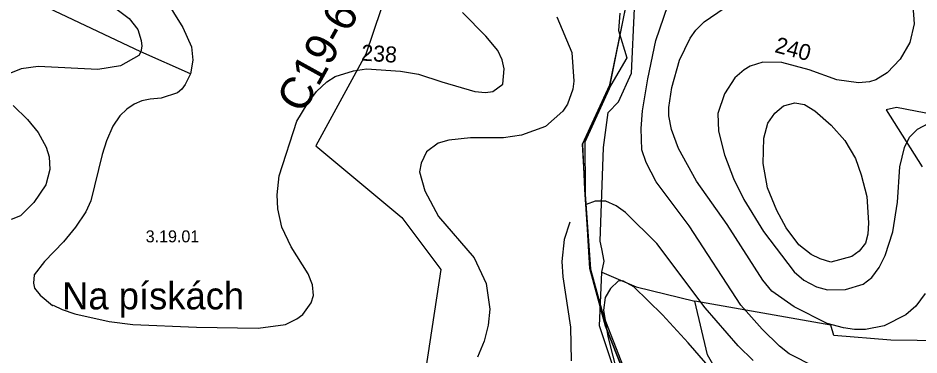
# Model space of a CAD drawing. Extents: x -662500 to -653478, y -1056827 to -1049993.
# Drawn here: x -659797 to -659234, y -1052978 to -1052767 of the extents above; entities that cross this region are included whole.
import ezdxf

# ---------------------------------------------------------------- set-up
doc = ezdxf.new("R2010")
doc.units = 0
for name, color, linetype in [('58', 7, 'Continuous'), ('Vrstva 1', 7, 'Continuous'), ('Vrstva 15', 7, 'Continuous'), ('Vrstva 16', 7, 'Continuous'), ('Vrstva 24', 7, 'Continuous'), ('Vrstva 5', 7, 'Continuous'), ('Vrstva 57', 7, 'Continuous'), ('Vrstva 7', 7, 'Continuous')]:
    doc.layers.add(name, color=color, linetype=linetype)

msp = doc.modelspace()

# ---------------------------------------------------------------- linework, layer by layer
at = {"layer": '58'}
msp.add_lwpolyline([(-659420.7, -1052763.94), (-659421.56, -1052774.88), (-659416.29, -1052791.84), (-659426.36, -1052809.02), (-659442.52, -1052844.7), (-659442.36, -1052874.55), (-659442.34, -1052877.03), (-659439.33, -1052920.99), (-659439.14, -1052924.07), (-659431.16, -1052952.77), (-659411.04, -1053004.76)], dxfattribs=at)
at = {"layer": 'Vrstva 1'}
msp.add_lwpolyline([(-659417.6, -1052762.04), (-659426.9, -1052808.74), (-659444.11, -1052845.81), (-659442.9, -1052874.31), (-659439.55, -1052923.56), (-659429.64, -1052959.69), (-659414.22, -1052998.59), (-659380.3, -1053101.02), (-659309.17, -1053280.04), (-659331.19, -1053313.18), (-659314.63, -1053326.76), (-659294.68, -1053337.67), (-659289.37, -1053339.6), (-659273.85, -1053346.92), (-659306.38, -1053462.28)], dxfattribs=at)
at = {"layer": 'Vrstva 15'}
msp.add_lwpolyline([(-659491.47, -1052600.22), (-659560.64, -1052733.92), (-659579.45, -1052789.58), (-659610.72, -1052846.89), (-659556.93, -1052891.69), (-659532.56, -1052924.18), (-659546.19, -1053014.6), (-659577.15, -1053106.27), (-659597.46, -1053161.91), (-659614.21, -1053201.5)], dxfattribs=at)
at = {"layer": 'Vrstva 24'}
for points in [[(-659432, -1052926), (-659430.5, -1052919), (-659432.03, -1052911.34), (-659433, -1052906.5), (-659431, -1052848), (-659428, -1052826), (-659421.5, -1052819.5), (-659413.5, -1052801.5), (-659411.5, -1052761), (-659403, -1052732), (-659398, -1052714), (-659374, -1052607), (-659369, -1052583), (-659369, -1052566), (-659365, -1052554), (-659356, -1052547)], [(-659206, -1052831), (-659248, -1052823), (-659254.5, -1052824.5), (-659232, -1052860)], [(-659323, -1053341), (-659316.22, -1053322.45), (-659313.5, -1053315), (-659311.8, -1053292.94), (-659311.5, -1053289), (-659315.5, -1053264.22), (-659319, -1053242.5), (-659348.87, -1053168.56), (-659359, -1053143.5), (-659410, -1053019.5), (-659419.84, -1053000), (-659433.5, -1052959.5), (-659432, -1052926)], [(-659432, -1052926), (-659427.67, -1052927.81), (-659410.5, -1052935), (-659374, -1052944)], [(-659205, -1053197.5), (-659202.5, -1053189), (-659204, -1053175.5), (-659219.5, -1053153), (-659242, -1053131.5), (-659292, -1053090), (-659334, -1053031.5), (-659353.19, -1053000), (-659366, -1052977.5), (-659374, -1052944)], [(-659202, -1052969), (-659251.5, -1052968.5), (-659287, -1052965.5), (-659289, -1052959), (-659374, -1052944)]]:
    msp.add_lwpolyline(points, dxfattribs=at)
at = {"layer": 'Vrstva 5'}
msp.add_lwpolyline([(-659877.72, -1053065.47), (-659795.26, -1053109.44), (-659710.99, -1053154.41), (-659678.33, -1053170.13), (-659552.14, -1053220.98), (-659353.83, -1053300.67), (-659328.92, -1053309.76), (-659307.52, -1053281.7), (-659380.3, -1053101.02), (-659414.22, -1052998.59), (-659429.64, -1052959.69), (-659439.55, -1052923.56), (-659442.36, -1052874.55), (-659444.11, -1052845.81), (-659426.9, -1052808.74), (-659412.92, -1052739.74)], dxfattribs=at)
at = {"layer": 'Vrstva 57'}
msp.add_lwpolyline([(-659688.88, -1052801.93), (-659719.91, -1052788.18), (-659789.09, -1052755.11), (-659840.79, -1052726.44), (-659890.47, -1052721.49)], dxfattribs=at)
at = {"layer": 'Vrstva 7'}
for p, q in [((-659751.37, -1052748.92), (-659727.28, -1052767.35)), ((-659706.02, -1052752.89), (-659693.7, -1052773.02)), ((-659398.23, -1052781.11), (-659390.68, -1052759.18)), ((-659368.04, -1052769.43), (-659355.51, -1052760.89)), ((-659237.76, -1052759.47), (-659236.91, -1052770.57)), ((-659727.28, -1052767.35), (-659721.76, -1052774.15)), ((-659504.44, -1052778.4), (-659519.11, -1052763.45)), ((-659460.16, -1052766.3), (-659450.77, -1052788.51)), ((-659693.7, -1052773.02), (-659688.31, -1052784.92)), ((-659373.31, -1052774.56), (-659368.04, -1052769.43)), ((-659236.91, -1052770.57), (-659239.61, -1052782.25)), ((-659721.76, -1052774.15), (-659719.63, -1052780.95)), ((-659496.9, -1052787.37), (-659504.44, -1052778.4)), ((-659376.87, -1052779.69), (-659373.31, -1052774.56)), ((-659719.63, -1052780.95), (-659719.34, -1052784.64)), ((-659403.35, -1052805.03), (-659398.23, -1052781.11)), ((-659383.56, -1052793.35), (-659376.87, -1052779.69)), ((-659239.61, -1052782.25), (-659245.59, -1052792.64)), ((-659719.91, -1052788.18), (-659721.19, -1052790.45)), ((-659719.34, -1052784.64), (-659719.91, -1052788.18)), ((-659688.31, -1052784.92), (-659687.46, -1052793.42)), ((-659494.19, -1052793.07), (-659496.9, -1052787.37)), ((-659450.77, -1052788.51), (-659449.43, -1052806.39)), ((-659721.19, -1052790.45), (-659732.67, -1052796.82)), ((-659687.46, -1052793.42), (-659688.88, -1052801.93)), ((-659493.05, -1052798.76), (-659494.19, -1052793.07)), ((-659388.26, -1052810.44), (-659383.56, -1052793.35)), ((-659331.45, -1052794.64), (-659339.42, -1052797.2)), ((-659319.49, -1052794.78), (-659331.45, -1052794.64)), ((-659302.41, -1052799.33), (-659319.49, -1052794.78)), ((-659245.59, -1052792.64), (-659253.71, -1052801.33)), ((-659794.6, -1052798.81), (-659802.39, -1052801.93)), ((-659784.11, -1052797.39), (-659794.6, -1052798.81)), ((-659746.7, -1052799.09), (-659784.11, -1052797.39)), ((-659732.67, -1052796.82), (-659746.7, -1052799.09)), ((-659598.46, -1052803.63), (-659587.12, -1052800.08)), ((-659587.12, -1052800.08), (-659578.9, -1052798.81)), ((-659578.9, -1052798.81), (-659557.76, -1052800.14)), ((-659557.76, -1052800.14), (-659546.56, -1052802.07)), ((-659493.76, -1052808.45), (-659493.05, -1052798.76)), ((-659343.12, -1052799.33), (-659348.96, -1052804.46)), ((-659339.42, -1052797.2), (-659343.12, -1052799.33)), ((-659285.32, -1052805.74), (-659302.41, -1052799.33)), ((-659688.88, -1052801.93), (-659692.14, -1052808.59)), ((-659603.67, -1052806.84), (-659598.46, -1052803.63)), ((-659546.56, -1052802.07), (-659531.92, -1052806.88)), ((-659449.43, -1052806.39), (-659450.17, -1052811.39)), ((-659406.63, -1052824.96), (-659403.35, -1052805.03)), ((-659348.96, -1052804.46), (-659355.37, -1052814.43)), ((-659271.65, -1052807.45), (-659285.32, -1052805.74)), ((-659260.83, -1052805.74), (-659264.82, -1052806.88)), ((-659253.71, -1052801.33), (-659260.83, -1052805.74)), ((-659694.26, -1052811.42), (-659697.1, -1052813.69)), ((-659692.14, -1052808.59), (-659694.26, -1052811.42)), ((-659610.22, -1052812.84), (-659603.67, -1052806.84)), ((-659531.92, -1052806.88), (-659511.42, -1052812.86)), ((-659500.03, -1052813), (-659493.76, -1052808.45)), ((-659450.17, -1052811.39), (-659453.48, -1052820.79)), ((-659390.11, -1052822.97), (-659388.26, -1052810.44)), ((-659264.82, -1052806.88), (-659271.65, -1052807.45)), ((-659714.1, -1052817.66), (-659719.2, -1052818.79)), ((-659707.3, -1052817.09), (-659714.1, -1052817.66)), ((-659697.1, -1052813.69), (-659707.3, -1052817.09)), ((-659616.03, -1052820.77), (-659610.22, -1052812.84)), ((-659511.42, -1052812.86), (-659504.58, -1052813.57)), ((-659504.58, -1052813.57), (-659500.03, -1052813)), ((-659355.37, -1052814.43), (-659359.64, -1052826.67)), ((-659799.56, -1052821.77), (-659790.77, -1052830.55)), ((-659724.16, -1052820.92), (-659728.7, -1052824.03)), ((-659719.2, -1052818.79), (-659724.16, -1052820.92)), ((-659622.55, -1052831.4), (-659616.03, -1052820.77)), ((-659453.48, -1052820.79), (-659456.32, -1052825.28)), ((-659390.11, -1052828.09), (-659390.11, -1052822.97)), ((-659324.05, -1052826.39), (-659318.49, -1052821.83)), ((-659318.49, -1052821.83), (-659311.52, -1052819.98)), ((-659311.52, -1052819.98), (-659305.39, -1052821.12)), ((-659305.39, -1052821.12), (-659298.99, -1052825.1)), ((-659732.95, -1052828.14), (-659737.48, -1052834.52)), ((-659728.7, -1052824.03), (-659732.95, -1052828.14)), ((-659456.32, -1052825.28), (-659467.28, -1052834.79)), ((-659407.48, -1052836.07), (-659406.63, -1052824.96)), ((-659388.4, -1052836.64), (-659390.11, -1052828.09)), ((-659359.64, -1052826.67), (-659359.21, -1052837.78)), ((-659328.32, -1052832.65), (-659324.05, -1052826.39)), ((-659298.99, -1052825.1), (-659288.74, -1052833.93)), ((-659790.77, -1052830.55), (-659783.97, -1052838.63)), ((-659737.48, -1052834.52), (-659741.45, -1052843.88)), ((-659633.44, -1052865.7), (-659622.55, -1052831.4)), ((-659467.28, -1052834.79), (-659482.09, -1052840.2)), ((-659330.88, -1052842.05), (-659328.32, -1052832.65)), ((-659288.74, -1052833.93), (-659280.19, -1052843.61)), ((-659234.77, -1052836.5), (-659227.8, -1052832.65)), ((-659783.97, -1052838.63), (-659779.01, -1052847.84)), ((-659482.09, -1052840.2), (-659493.48, -1052841.91)), ((-659407.05, -1052849.45), (-659407.48, -1052836.07)), ((-659384.13, -1052848.6), (-659388.4, -1052836.64)), ((-659359.21, -1052837.78), (-659355.37, -1052852.58)), ((-659239.76, -1052841.48), (-659234.77, -1052836.5)), ((-659741.45, -1052843.88), (-659744.15, -1052852.38)), ((-659534.2, -1052845.18), (-659541.46, -1052850.59)), ((-659527.65, -1052843.33), (-659534.2, -1052845.18)), ((-659513.98, -1052841.91), (-659527.65, -1052843.33)), ((-659493.48, -1052841.91), (-659513.98, -1052841.91)), ((-659331.31, -1052858), (-659330.88, -1052842.05)), ((-659280.19, -1052843.61), (-659273.64, -1052854.86)), ((-659243.03, -1052848.03), (-659239.76, -1052841.48)), ((-659779.01, -1052847.84), (-659777.17, -1052853.79)), ((-659541.46, -1052850.59), (-659544.74, -1052857.71)), ((-659404.21, -1052857.43), (-659407.05, -1052849.45)), ((-659372.88, -1052869.1), (-659384.13, -1052848.6)), ((-659245.88, -1052859.99), (-659243.03, -1052848.03)), ((-659777.17, -1052853.79), (-659776.74, -1052861.73)), ((-659744.15, -1052852.38), (-659751.23, -1052881.29)), ((-659398.08, -1052869.39), (-659404.21, -1052857.43)), ((-659355.37, -1052852.58), (-659349.68, -1052867.39)), ((-659273.64, -1052854.86), (-659269.94, -1052865.11)), ((-659776.74, -1052861.73), (-659779.29, -1052871.23)), ((-659544.74, -1052857.71), (-659545.88, -1052863.12)), ((-659328.6, -1052873.09), (-659331.31, -1052858)), ((-659247.3, -1052882.2), (-659245.88, -1052859.99)), ((-659634.74, -1052877.6), (-659633.44, -1052865.7)), ((-659545.88, -1052863.12), (-659542.46, -1052875.08)), ((-659349.68, -1052867.39), (-659343.27, -1052880.49)), ((-659269.94, -1052865.11), (-659266.52, -1052878.5)), ((-659779.29, -1052871.23), (-659786.66, -1052882.42)), ((-659377.44, -1052897.01), (-659398.08, -1052869.39)), ((-659353.66, -1052896.15), (-659372.88, -1052869.1)), ((-659322.62, -1052887.32), (-659328.6, -1052873.09)), ((-659634.46, -1052886.39), (-659634.74, -1052877.6)), ((-659542.46, -1052875.08), (-659533.92, -1052891.17)), ((-659266.52, -1052878.5), (-659265.39, -1052895.01)), ((-659786.66, -1052882.42), (-659795.02, -1052890.64)), ((-659751.23, -1052881.29), (-659754.35, -1052888.09)), ((-659436.24, -1052881.49), (-659441.8, -1052883.62)), ((-659429.41, -1052881.49), (-659436.24, -1052881.49)), ((-659423, -1052884.48), (-659429.41, -1052881.49)), ((-659417.31, -1052888.61), (-659423, -1052884.48)), ((-659343.27, -1052880.49), (-659331.02, -1052900.57)), ((-659250.15, -1052900.71), (-659247.3, -1052882.2)), ((-659795.02, -1052890.64), (-659800.83, -1052892.91)), ((-659754.35, -1052888.09), (-659760.73, -1052897.73)), ((-659631.91, -1052897.73), (-659634.46, -1052886.39)), ((-659533.92, -1052891.17), (-659511.7, -1052916.94)), ((-659397.66, -1052907.97), (-659417.31, -1052888.61)), ((-659316.93, -1052898.15), (-659322.62, -1052887.32)), ((-659451.94, -1052894.66), (-659455.46, -1052905.55)), ((-659331.45, -1052930.89), (-659353.66, -1052896.15)), ((-659265.39, -1052895.01), (-659265.95, -1052902.13)), ((-659760.73, -1052897.73), (-659768.24, -1052906.94)), ((-659626.1, -1052910.06), (-659631.91, -1052897.73)), ((-659345.12, -1052946.56), (-659377.44, -1052897.01)), ((-659331.02, -1052900.57), (-659311.94, -1052925.77)), ((-659308.95, -1052908.82), (-659316.93, -1052898.15)), ((-659265.95, -1052902.13), (-659267.38, -1052907.69)), ((-659255.13, -1052915.52), (-659250.15, -1052900.71)), ((-659768.24, -1052906.94), (-659780, -1052919.13)), ((-659455.46, -1052905.55), (-659456.89, -1052919.22)), ((-659367.47, -1052948.12), (-659397.66, -1052907.97)), ((-659267.38, -1052907.69), (-659271.22, -1052912.67)), ((-659615.33, -1052926.92), (-659626.1, -1052910.06)), ((-659301.27, -1052914.95), (-659308.95, -1052908.82)), ((-659271.22, -1052912.67), (-659275.92, -1052916.09)), ((-659780, -1052919.13), (-659786.52, -1052927.63)), ((-659511.7, -1052916.94), (-659504.3, -1052932.89)), ((-659456.89, -1052919.22), (-659456.32, -1052928.9)), ((-659295.57, -1052917.65), (-659301.27, -1052914.95)), ((-659288.88, -1052919.65), (-659295.57, -1052917.65)), ((-659275.92, -1052916.09), (-659288.88, -1052919.65)), ((-659258.84, -1052922.92), (-659255.13, -1052915.52)), ((-659263.39, -1052929.19), (-659258.84, -1052922.92)), ((-659786.52, -1052927.63), (-659786.94, -1052932.87)), ((-659612.63, -1052933.72), (-659615.33, -1052926.92)), ((-659456.32, -1052928.9), (-659451.48, -1052960.22)), ((-659311.94, -1052925.77), (-659305.82, -1052930.89)), ((-659268.8, -1052933.46), (-659263.39, -1052929.19)), ((-659786.94, -1052932.87), (-659786.38, -1052935.85)), ((-659786.38, -1052935.85), (-659782.83, -1052940.38)), ((-659612.07, -1052940.52), (-659612.63, -1052933.72)), ((-659504.3, -1052932.89), (-659502.02, -1052949.12)), ((-659426.56, -1052936.02), (-659429.83, -1052941.72)), ((-659421.86, -1052931.61), (-659426.56, -1052936.02)), ((-659418.87, -1052931.32), (-659421.86, -1052931.61)), ((-659412.04, -1052935.02), (-659418.87, -1052931.32)), ((-659394.1, -1052952.68), (-659412.04, -1052935.02)), ((-659325.76, -1052937.73), (-659331.45, -1052930.89)), ((-659305.82, -1052930.89), (-659297.85, -1052935.02)), ((-659297.85, -1052935.02), (-659291.01, -1052937.02)), ((-659279.91, -1052936.73), (-659268.8, -1052933.46)), ((-659782.83, -1052940.38), (-659775.18, -1052946.76)), ((-659613.62, -1052945.06), (-659612.07, -1052940.52)), ((-659429.83, -1052941.72), (-659430.97, -1052949.69)), ((-659311.8, -1052947.55), (-659325.76, -1052937.73)), ((-659291.01, -1052937.02), (-659279.91, -1052936.73)), ((-659230.08, -1052939.15), (-659235.91, -1052947.12)), ((-659775.18, -1052946.76), (-659774.76, -1052946.48)), ((-659774.76, -1052946.48), (-659769.09, -1052949.17)), ((-659618.73, -1052952.43), (-659613.62, -1052945.06)), ((-659331.88, -1052961.51), (-659345.12, -1052946.56)), ((-659235.91, -1052947.12), (-659242.04, -1052952.53)), ((-659769.09, -1052949.17), (-659761.15, -1052951.86)), ((-659761.15, -1052951.86), (-659739.61, -1052956.68)), ((-659622.55, -1052955.12), (-659618.73, -1052952.43)), ((-659502.02, -1052949.12), (-659503.02, -1052959.08)), ((-659430.97, -1052949.69), (-659428.27, -1052966.2)), ((-659378.01, -1052970.05), (-659394.1, -1052952.68)), ((-659346.83, -1052971.9), (-659367.47, -1052948.12)), ((-659291.3, -1052957.95), (-659311.8, -1052947.55)), ((-659242.04, -1052952.53), (-659255.7, -1052959.51)), ((-659739.61, -1052956.68), (-659724.87, -1052958.67)), ((-659724.87, -1052958.67), (-659685.19, -1052960.36)), ((-659646.65, -1052960.93), (-659629.64, -1052958.52)), ((-659629.64, -1052958.52), (-659622.55, -1052955.12)), ((-659281.05, -1052960.79), (-659291.3, -1052957.95)), ((-659685.19, -1052960.36), (-659646.65, -1052960.93)), ((-659503.02, -1052959.08), (-659505.44, -1052969.05)), ((-659451.48, -1052960.22), (-659451.19, -1052981.3)), ((-659321.06, -1052972.18), (-659331.88, -1052961.51)), ((-659274.21, -1052961.79), (-659281.05, -1052960.79)), ((-659267.38, -1052961.65), (-659274.21, -1052961.79)), ((-659255.7, -1052959.51), (-659267.38, -1052961.65)), ((-659505.44, -1052969.05), (-659509.57, -1052979.02)), ((-659428.27, -1052966.2), (-659416.02, -1053014.61)), ((-659343.98, -1053009.49), (-659378.01, -1052970.05)), ((-659337.57, -1052981.15), (-659346.83, -1052971.9)), ((-659315.08, -1052976.88), (-659321.06, -1052972.18)), ((-659298.99, -1052985), (-659315.08, -1052976.88))]:
    msp.add_line(p, q, dxfattribs=at)

# ---------------------------------------------------------------- texts
at = {"layer": '58'}
msp.add_text('Na pískách', height=17, dxfattribs=at).set_placement((-659769.09, -1052949.17))
at = {"layer": 'Vrstva 16'}
msp.add_text('C19-662m', height=20, rotation=60.9495, dxfattribs=at).set_placement((-659618.56, -1052827.45))
at = {"layer": 'Vrstva 24'}
msp.add_text('3.19.01', height=7.5, dxfattribs=at).set_placement((-659716.88, -1052907.26))
at = {"layer": 'Vrstva 7'}
for s, rotation, p in [('238', 356.4, (-659582.53, -1052793.57)), ('240', 345.0686, (-659324.57, -1052788.25))]:
    msp.add_text(s, height=10, rotation=rotation, dxfattribs=at).set_placement(p)

doc.saveas('drawing.dxf')
